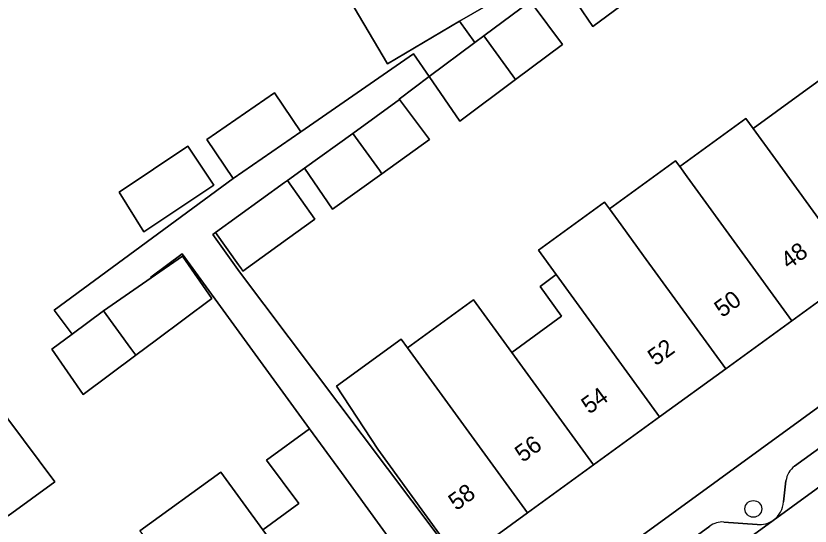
# Model space of a CAD drawing. Extents: x 159817 to 160765, y 380688 to 381638.
# Drawn here: x 159944.33 to 159990.74, y 381406.28 to 381436.09 of the extents above; entities that cross this region are included whole.
import ezdxf

# ---------------------------------------------------------------- set-up
doc = ezdxf.new("R2010")
doc.units = 0
for name, color, linetype in [('IMGEO_Boom', 7, 'Continuous'), ('IMGEO_Erf', 7, 'Continuous'), ('IMGEO_Pand', 7, 'Continuous'), ('IMGEO_Pand_nummerreeks', 7, 'Continuous'), ('IMGEO_Parkeervlak_open', 7, 'Continuous'), ('IMGEO_Rijbaan_lokaal_open', 7, 'Continuous'), ('IMGEO_Voetpad_open', 7, 'Continuous')]:
    doc.layers.add(name, color=color, linetype=linetype)

msp = doc.modelspace()

# ---------------------------------------------------------------- linework, layer by layer
at = {"layer": 'IMGEO_Boom'}
msp.add_circle((159987.426, 381407.283), 0.489, dxfattribs=at)
at = {"layer": 'IMGEO_Erf'}
for points in [[(159951.575, 381405.996), (159956.307, 381409.436), (159958.764, 381406.056), (159960.876, 381407.592), (159958.977, 381410.126), (159961.5, 381411.96), (159954.06, 381422.194), (159952.212, 381420.816), (159952.235, 381420.784), (159954.071, 381422.054), (159955.784, 381419.577), (159952.553, 381417.166), (159951.341, 381416.262), (159948.264, 381413.968), (159946.445, 381416.618), (159947.621, 381417.494), (159946.573, 381418.899), (159957.039, 381426.594), (159955.496, 381428.864), (159959.442, 381431.592), (159960.985, 381429.321), (159967.574, 381433.874), (159968.491, 381432.538), (159971.159, 381434.528), (159970.261, 381435.772), (159966.045, 381433.28), (159945.986, 381467.216)], [(159981.314, 381437.905), (159978.055, 381435.475), (159976.286, 381438.052)], [(159974.5, 381436.789), (159976.268, 381434.419), (159973.529, 381432.375), (159970.27, 381429.946), (159968.491, 381432.538), (159966.738, 381431.231), (159966.76, 381431.202), (159968.321, 381429.109), (159968.5, 381428.869), (159965.725, 381426.868), (159962.84, 381424.787), (159961.193, 381427.187), (159960.205, 381426.474), (159961.801, 381424.205), (159960.206, 381423.055), (159957.604, 381421.178), (159957.509, 381421.311), (159957.343, 381421.544), (159955.995, 381423.437), (159955.84, 381423.323), (159957.401, 381421.132), (159973.223, 381400.119), (160000, 381419.611)], [(159993.539, 381421.073), (159989.675, 381418.267), (159985.812, 381415.461), (159981.948, 381412.655), (159978.084, 381409.849), (159974.221, 381407.044), (159970.276, 381404.179), (159967.339, 381408.225), (159965.494, 381410.765), (159963.062, 381414.455), (159966.844, 381417.202), (159967.212, 381416.696), (159971.076, 381419.5), (159973.31, 381416.423), (159976.226, 381418.541), (159974.963, 381420.281), (159975.911, 381420.969), (159974.87, 381422.403), (159978.734, 381425.21), (159979.014, 381424.824), (159982.878, 381427.627), (159983.126, 381427.286), (159986.991, 381430.091), (159987.415, 381429.506), (159990.147, 381431.488), (159991.279, 381432.309)], [(159942.937, 381413.777), (159946.609, 381408.857), (159943.877, 381406.876)]]:
    msp.add_lwpolyline(points, dxfattribs=at)
msp.add_lwpolyline([(159954.379, 381428.469), (159955.9, 381426.192), (159951.818, 381423.465), (159950.367, 381425.789)], close=True, dxfattribs=at)
at = {"layer": 'IMGEO_Pand'}
for points in [[(159953.438, 381463.902), (159950.143, 381469.476), (159949.545, 381469.151), (159945.986, 381467.216), (159966.045, 381433.28), (159970.261, 381435.772), (159972.463, 381437.074), (159972.361, 381437.246), (159955.786, 381465.29)], [(159979.467, 381440.447), (159976.276, 381438.067), (159976.286, 381438.052), (159978.055, 381435.475), (159981.314, 381437.905)], [(159974.5, 381436.789), (159974.39, 381436.937), (159971.682, 381434.918), (159973.529, 381432.375), (159976.268, 381434.419)], [(159971.682, 381434.918), (159971.159, 381434.528), (159968.491, 381432.538), (159970.27, 381429.946), (159973.529, 381432.375)], [(159991.279, 381432.309), (159990.147, 381431.488), (159987.415, 381429.506), (159988.718, 381427.71), (159993.539, 381421.073), (159997.402, 381423.878)], [(159959.442, 381431.592), (159955.496, 381428.864), (159957.039, 381426.594), (159960.985, 381429.321)], [(159966.76, 381431.202), (159964.015, 381429.222), (159965.582, 381427.065), (159965.725, 381426.868), (159968.5, 381428.869), (159968.321, 381429.109)], [(159988.718, 381427.71), (159987.415, 381429.506), (159986.991, 381430.091), (159983.126, 381427.286), (159983.565, 381426.681), (159989.675, 381418.267), (159993.539, 381421.073)], [(159964.015, 381429.222), (159961.193, 381427.187), (159962.84, 381424.787), (159965.725, 381426.868), (159965.582, 381427.065)], [(159951.818, 381423.465), (159955.9, 381426.192), (159954.379, 381428.469), (159950.367, 381425.789)], [(159983.126, 381427.286), (159982.878, 381427.627), (159979.014, 381424.824), (159979.702, 381423.876), (159981.011, 381422.072), (159985.812, 381415.461), (159989.675, 381418.267), (159983.565, 381426.681)], [(159960.205, 381426.474), (159960.034, 381426.351), (159955.995, 381423.437), (159957.343, 381421.544), (159957.509, 381421.311), (159957.604, 381421.178), (159960.206, 381423.055), (159961.801, 381424.205)], [(159981.011, 381422.072), (159979.702, 381423.876), (159979.014, 381424.824), (159978.734, 381425.21), (159974.87, 381422.403), (159975.911, 381420.969), (159981.948, 381412.655), (159985.812, 381415.461)], [(159952.235, 381420.784), (159949.451, 381418.859), (159951.057, 381416.652), (159951.341, 381416.262), (159952.553, 381417.166), (159955.784, 381419.577), (159954.071, 381422.054)], [(159981.948, 381412.655), (159975.911, 381420.969), (159974.963, 381420.281), (159976.226, 381418.541), (159973.31, 381416.423), (159978.084, 381409.849)], [(159978.084, 381409.849), (159973.31, 381416.423), (159971.076, 381419.5), (159967.212, 381416.696), (159974.221, 381407.044)], [(159949.451, 381418.859), (159947.621, 381417.494), (159946.445, 381416.618), (159948.264, 381413.968), (159951.341, 381416.262), (159951.057, 381416.652)], [(159967.212, 381416.696), (159966.844, 381417.202), (159963.062, 381414.455), (159965.494, 381410.765), (159967.339, 381408.225), (159970.276, 381404.179), (159974.221, 381407.044)], [(159942.937, 381413.777), (159942.638, 381414.177), (159939.889, 381412.116), (159942.302, 381408.798), (159942.384, 381408.857), (159943.877, 381406.876), (159946.609, 381408.857)], [(159963.09, 381400.107), (159967.688, 381403.452), (159964.746, 381407.496), (159963.361, 381409.4), (159961.5, 381411.96), (159958.977, 381410.126), (159960.876, 381407.592), (159958.764, 381406.056)], [(159958.764, 381406.056), (159956.307, 381409.436), (159951.575, 381405.996), (159954.033, 381402.615), (159958.359, 381396.666), (159963.09, 381400.107)]]:
    msp.add_lwpolyline(points, close=True, dxfattribs=at)
at = {"layer": 'IMGEO_Parkeervlak_open'}
for points in [[(159965.726, 381389.957), (159966.9, 381390.809), (160000, 381414.93), (160007.472, 381420.376), (160008.242, 381420.937)], [(160005.001, 381420.798), (160000, 381417.149), (159989.84, 381409.787)], [(159989.332, 381408.919), (159989.189, 381407.696)], [(159987.643, 381406.374), (159985.705, 381406.514)], [(159984.879, 381406.277), (159966.861, 381393.146)]]:
    msp.add_lwpolyline(points, dxfattribs=at)
for centre, radius, start, end in [((159990.577, 381408.773), 1.253, 126.0058, 173.3172), ((159987.785, 381407.769), 1.406, 306.2426, 357.0143), ((159985.614, 381405.272), 1.246, 85.8337, 126.1853), ((159987.795, 381407.752), 1.387, 263.7149, 306.3165)]:
    msp.add_arc(centre, radius, start, end, dxfattribs=at)
at = {"layer": 'IMGEO_Rijbaan_lokaal_open'}
msp.add_lwpolyline([(160007.472, 381420.376), (160000, 381414.93), (159966.9, 381390.809), (159969.406, 381387.371), (159990.733, 381402.91), (159991.564, 381403.516), (159994.706, 381405.805), (159995.208, 381406.171), (160000, 381409.662), (160009.981, 381416.934)], close=True, dxfattribs=at)
at = {"layer": 'IMGEO_Voetpad_open'}
for points in [[(160025.115, 381437.941), (160006.457, 381424.324), (160006.453, 381424.321), (160003.64, 381422.268), (160000, 381419.611), (159973.223, 381400.119), (159971.191, 381398.64), (159952.534, 381385.059), (159950.421, 381383.521), (159948.981, 381382.473), (159929.338, 381368.476), (159900.122, 381352.484), (159895.831, 381350.135), (159893.13, 381348.697), (159890.213, 381347.131), (159882.744, 381343.216), (159882.026, 381342.84), (159872.678, 381337.949), (159871.877, 381337.552)], [(159972.463, 381437.074), (159970.261, 381435.772), (159971.159, 381434.528), (159971.682, 381434.918), (159974.39, 381436.937)], [(159973.223, 381400.119), (159957.401, 381421.132), (159955.84, 381423.323), (159955.995, 381423.437), (159960.034, 381426.351), (159960.205, 381426.474), (159961.193, 381427.187), (159964.015, 381429.222), (159966.76, 381431.202), (159966.738, 381431.231), (159968.491, 381432.538), (159967.574, 381433.874), (159960.985, 381429.321), (159957.039, 381426.594), (159946.573, 381418.899), (159947.621, 381417.494), (159949.451, 381418.859), (159952.235, 381420.784), (159952.212, 381420.816), (159954.06, 381422.194), (159961.5, 381411.96), (159963.361, 381409.4), (159964.746, 381407.496), (159967.688, 381403.452)], [(159989.84, 381409.787), (160000, 381417.149), (160005.001, 381420.798)], [(159989.189, 381407.696), (159989.332, 381408.919)], [(159985.705, 381406.514), (159987.643, 381406.374)], [(159966.861, 381393.146), (159984.879, 381406.277)]]:
    msp.add_lwpolyline(points, dxfattribs=at)
for centre, radius, start, end in [((159990.577, 381408.773), 1.253, 126.0058, 173.3172), ((159987.785, 381407.769), 1.406, 306.2426, 357.0143), ((159985.614, 381405.272), 1.246, 85.8337, 126.1853), ((159987.795, 381407.752), 1.387, 263.7149, 306.3165)]:
    msp.add_arc(centre, radius, start, end, dxfattribs=at)

# ---------------------------------------------------------------- texts
at = {"layer": 'IMGEO_Pand_nummerreeks'}
for s, rotation, p in [('48', 35.9875, (159989.492, 381421.249)), ('50', 35.9881, (159985.607, 381418.428)), ('52', 35.9875, (159981.719, 381415.603)), ('54', 35.9881, (159977.837, 381412.784)), ('56', 35.9881, (159973.953, 381409.964)), ('58', 35.9881, (159970.071, 381407.145))]:
    msp.add_text(s, height=1, rotation=rotation, dxfattribs=at).set_placement(p)

doc.saveas('drawing.dxf')
